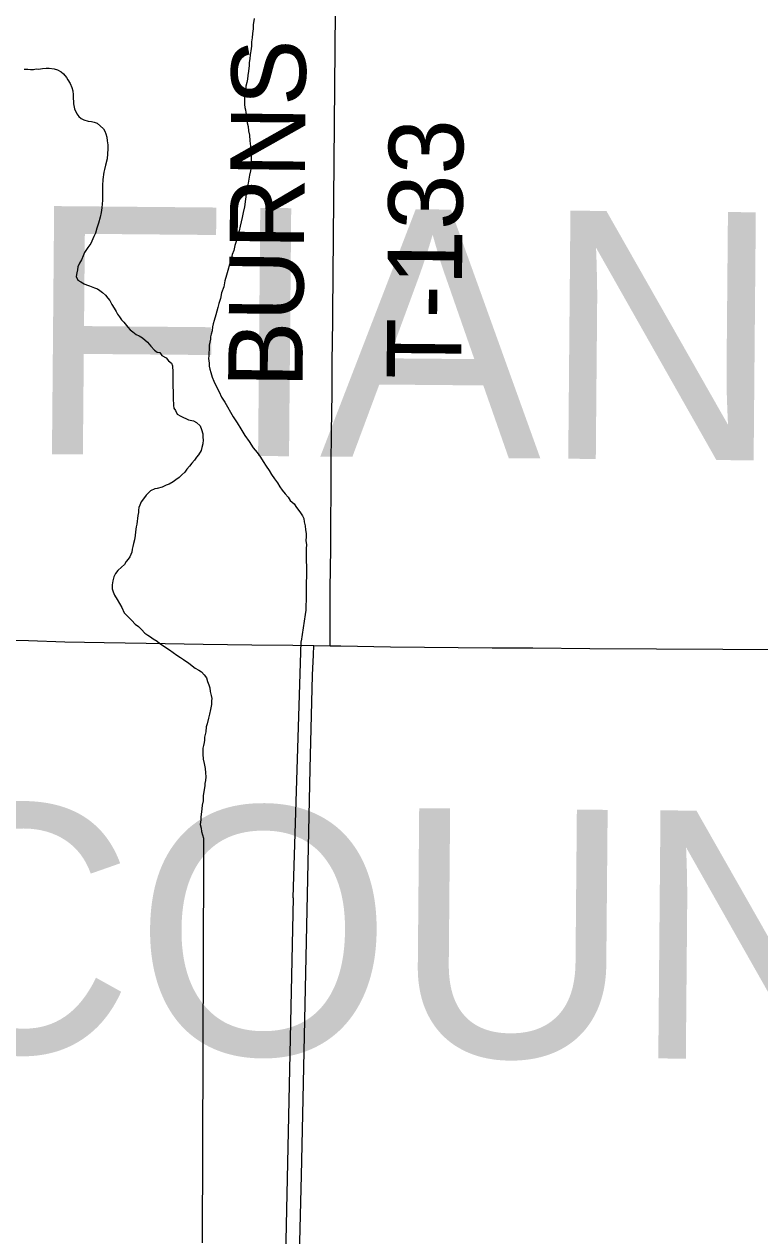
# Model space of a CAD drawing. Extents: x 2.4 to 73.1, y 4.5 to 25.6.
# Drawn here: x 44.7493 to 45.0299, y 21.6195 to 22.0819 of the extents above; entities that cross this region are included whole.
import ezdxf

# ---------------------------------------------------------------- set-up
doc = ezdxf.new("R2010")
doc.units = 0
for name, color, linetype in [('GM_X_County_Text', 7, 'Continuous'), ('GM_X_Minor_River', 7, 'Continuous'), ('GM_X_Township_Road', 7, 'Continuous'), ('GM_X_Township_Road_Text', 7, 'Continuous')]:
    doc.layers.add(name, color=color, linetype=linetype)

msp = doc.modelspace()

# ---------------------------------------------------------------- linework, layer by layer
at = {"layer": 'GM_X_Minor_River'}
for points in [[(44.83707, 22.08414), (44.83665, 22.08168), (44.83663, 22.08016), (44.83641, 22.07845), (44.8362, 22.07675), (44.83598, 22.07523), (44.83596, 22.07352), (44.83574, 22.07181), (44.83552, 22.0703), (44.83531, 22.06878), (44.8351, 22.06726), (44.83508, 22.06612), (44.83486, 22.06404), (44.83464, 22.06233), (44.83443, 22.061), (44.83422, 22.05968), (44.83382, 22.05835), (44.8338, 22.05721), (44.83359, 22.05589), (44.83338, 22.05494), (44.83336, 22.0538), (44.83334, 22.05228), (44.83333, 22.05133), (44.8335, 22.05019), (44.83367, 22.04924), (44.83385, 22.04828), (44.83402, 22.04695), (44.83419, 22.04562), (44.83436, 22.04428), (44.83471, 22.04295), (44.83488, 22.04124), (44.83523, 22.03952), (44.83539, 22.03743), (44.83555, 22.03534), (44.83589, 22.03305), (44.83586, 22.03134), (44.83583, 22.02944), (44.8358, 22.02754), (44.83559, 22.02602), (44.83518, 22.02432), (44.83497, 22.0228), (44.83476, 22.02129), (44.83435, 22.01977), (44.83413, 22.01807), (44.83328, 22.01219), (44.83287, 22.01011), (44.83246, 22.00821), (44.83205, 22.00651), (44.83164, 22.00481), (44.83124, 22.0031), (44.83083, 22.00121), (44.83023, 21.99932), (44.82963, 21.99743), (44.82922, 21.99553), (44.82862, 21.99402), (44.82821, 21.99213), (44.82761, 21.99024), (44.82701, 21.98797), (44.82641, 21.98608), (44.8258, 21.984), (44.82539, 21.98172), (44.82459, 21.97946), (44.82417, 21.97718), (44.82357, 21.97529), (44.82317, 21.97378), (44.82277, 21.97246), (44.82236, 21.97094), (44.82176, 21.96886), (44.82136, 21.96754), (44.82115, 21.9664), (44.82094, 21.96488)], [(44.74926, 22.06474), (44.75059, 22.06472), (44.75173, 22.0647), (44.75287, 22.06468), (44.75383, 22.06486), (44.75478, 22.06484), (44.7563, 22.06501), (44.75764, 22.06518), (44.75878, 22.06516), (44.76068, 22.06494), (44.762, 22.06454), (44.76332, 22.06376), (44.76426, 22.06298), (44.76538, 22.06164), (44.76593, 22.06068), (44.76686, 22.05933), (44.76741, 22.0578), (44.76777, 22.05647), (44.76794, 22.05494), (44.76792, 22.05362), (44.76809, 22.05247), (44.76807, 22.05152), (44.76842, 22.04962), (44.76934, 22.0477), (44.77009, 22.04674), (44.77103, 22.04597), (44.77197, 22.04538), (44.77368, 22.04497), (44.775, 22.04476), (44.77595, 22.04456), (44.77709, 22.04416), (44.77953, 22.04203), (44.78008, 22.04107), (44.78045, 22.04012), (44.78081, 22.03878), (44.78097, 22.03745), (44.78114, 22.03592), (44.78112, 22.0344), (44.78109, 22.03251), (44.78087, 22.03061), (44.78026, 22.02815), (44.77985, 22.02644), (44.77965, 22.0255), (44.77922, 22.02265), (44.77919, 22.02037), (44.77915, 22.01848), (44.77914, 22.01734), (44.77912, 22.01601), (44.7791, 22.01468), (44.77907, 22.01335), (44.77886, 22.01183), (44.77864, 22.01012), (44.77823, 22.00823), (44.77763, 22.00596), (44.77703, 22.00407), (44.77643, 22.00218), (44.77584, 22.00086), (44.77505, 21.99916), (44.77465, 21.99822), (44.77349, 21.99672), (44.77232, 21.99483), (44.77173, 21.99351), (44.77113, 21.992), (44.77035, 21.99068), (44.76976, 21.98936), (44.76955, 21.98823), (44.76934, 21.98709), (44.76913, 21.98557), (44.76968, 21.98423), (44.77081, 21.98365), (44.77213, 21.98287), (44.77307, 21.98247), (44.77421, 21.98207), (44.7761, 21.98128), (44.77723, 21.98088), (44.77817, 21.9803)], [(44.77817, 21.9803), (44.77911, 21.97953), (44.78024, 21.97856), (44.78117, 21.9774), (44.78192, 21.97644), (44.78266, 21.97491), (44.78359, 21.97356), (44.78432, 21.97222), (44.78488, 21.97126), (44.78563, 21.9703), (44.78637, 21.96915), (44.7873, 21.96818), (44.7888, 21.96626), (44.78973, 21.9653), (44.79067, 21.96452), (44.79199, 21.96355), (44.79312, 21.96296), (44.79444, 21.96218), (44.79631, 21.96063), (44.79762, 21.95909), (44.79893, 21.95755), (44.80006, 21.95677), (44.80101, 21.95657), (44.80175, 21.95542), (44.80345, 21.95463), (44.80438, 21.95347), (44.80551, 21.9525), (44.80587, 21.95155), (44.80602, 21.94908), (44.806, 21.94756), (44.80598, 21.94642), (44.80596, 21.94509), (44.80594, 21.94414), (44.80593, 21.94319), (44.8061, 21.94224), (44.80609, 21.94129), (44.80607, 21.94015), (44.80606, 21.9392), (44.80604, 21.93825), (44.80622, 21.93729), (44.8062, 21.93634), (44.80638, 21.93539), (44.80693, 21.93443), (44.80767, 21.93309), (44.80899, 21.93231), (44.81201, 21.93093), (44.81391, 21.93052), (44.81504, 21.92993), (44.81635, 21.92858), (44.8169, 21.92724), (44.81744, 21.92552), (44.81742, 21.92419), (44.8176, 21.92324), (44.81738, 21.92173), (44.81698, 21.9204), (44.81678, 21.91926), (44.8158, 21.91757), (44.81502, 21.91663), (44.81424, 21.91551), (44.81328, 21.91438), (44.81231, 21.91326), (44.81134, 21.91213), (44.81056, 21.911), (44.8094, 21.90988), (44.80843, 21.90895), (44.80709, 21.90802), (44.80613, 21.90727), (44.80459, 21.90635), (44.80344, 21.90599), (44.80191, 21.90525), (44.8, 21.90471), (44.79905, 21.90454), (44.79751, 21.9038), (44.79578, 21.90212), (44.7948, 21.9008), (44.79384, 21.89968), (44.79343, 21.89835), (44.79304, 21.89741), (44.79283, 21.89646), (44.79282, 21.89551), (44.79261, 21.89438), (44.79218, 21.89115), (44.79197, 21.89002), (44.79175, 21.88812), (44.79154, 21.88679), (44.79132, 21.88509), (44.79092, 21.88376), (44.79071, 21.88263), (44.79051, 21.88149), (44.7903, 21.88035), (44.78951, 21.87866), (44.78893, 21.87772), (44.78815, 21.87678), (44.78756, 21.87565), (44.78641, 21.87472), (44.78505, 21.87341), (44.78409, 21.87228), (44.7835, 21.87096), (44.78309, 21.86945), (44.78288, 21.86793), (44.78285, 21.86641)], [(44.82094, 21.96488), (44.82054, 21.96356), (44.82033, 21.96261), (44.82032, 21.96166), (44.82011, 21.96053), (44.8199, 21.95939), (44.81988, 21.95787), (44.81966, 21.95635), (44.81965, 21.9554), (44.81963, 21.95427), (44.81979, 21.95255), (44.81978, 21.95141), (44.82014, 21.95027), (44.8205, 21.94893), (44.82104, 21.94721), (44.82159, 21.94568), (44.82269, 21.94358), (44.82362, 21.94166), (44.82453, 21.93956), (44.82584, 21.93764), (44.82898, 21.93208), (44.83047, 21.92977), (44.83195, 21.92747), (44.83343, 21.92498), (44.83511, 21.92267), (44.83659, 21.92017), (44.83809, 21.91844), (44.83939, 21.91671), (44.8405, 21.91498), (44.84162, 21.91325), (44.84273, 21.91153), (44.84366, 21.90999), (44.84478, 21.90845), (44.84589, 21.90692), (44.84682, 21.90538), (44.84775, 21.90404), (44.84887, 21.90269), (44.84999, 21.90134), (44.85073, 21.90019), (44.85223, 21.89884), (44.85316, 21.89749), (44.85447, 21.89576), (44.85539, 21.89423), (44.85595, 21.89327), (44.85612, 21.89193), (44.85647, 21.89041), (44.85664, 21.88889), (44.85681, 21.88755), (44.85679, 21.88622), (44.85677, 21.88489), (44.85693, 21.88318), (44.85691, 21.88185), (44.85688, 21.87976), (44.85684, 21.87729), (44.85699, 21.87463), (44.85696, 21.87273), (44.85692, 21.87064), (44.85691, 21.8695), (44.85689, 21.86836), (44.85687, 21.86703), (44.85684, 21.86551), (44.85682, 21.86361), (44.85679, 21.8619), (44.85676, 21.86019), (44.85673, 21.85829), (44.85651, 21.85659), (44.85495, 21.84637)], [(44.78285, 21.86641), (44.78321, 21.86527), (44.78376, 21.86393), (44.78469, 21.86239), (44.78562, 21.86086), (44.78655, 21.85932), (44.78746, 21.85722), (44.78896, 21.85567), (44.79027, 21.85432), (44.79158, 21.85297), (44.7929, 21.852), (44.79402, 21.85084), (44.79533, 21.84949), (44.79646, 21.84872), (44.7974, 21.84813), (44.79853, 21.84735), (44.80003, 21.84638), (44.80097, 21.8456), (44.80474, 21.84307), (44.80605, 21.8421), (44.80756, 21.84113), (44.80888, 21.84016), (44.81001, 21.83938), (44.81095, 21.8388), (44.81189, 21.83821), (44.81339, 21.83705), (44.81452, 21.83608), (44.81584, 21.8353), (44.81697, 21.83471), (44.8179, 21.83355), (44.81883, 21.8324), (44.81919, 21.83106), (44.81974, 21.82972), (44.8201, 21.82858), (44.82027, 21.82725), (44.82063, 21.82572), (44.8208, 21.82458), (44.82079, 21.82363), (44.82077, 21.8223), (44.82036, 21.8204), (44.81995, 21.81851), (44.81954, 21.817), (44.81913, 21.81491), (44.81873, 21.81378), (44.81851, 21.81188), (44.8183, 21.81075), (44.8181, 21.8098), (44.81808, 21.80866), (44.81788, 21.80771), (44.81767, 21.80658), (44.81746, 21.80563), (44.81744, 21.80449), (44.81743, 21.80335), (44.81759, 21.80145), (44.81794, 21.79973), (44.81829, 21.79783), (44.81845, 21.79612), (44.81862, 21.79459), (44.81841, 21.79327), (44.8182, 21.79213), (44.81819, 21.79118), (44.81756, 21.78758), (44.81753, 21.78549), (44.81712, 21.78379), (44.8171, 21.78246), (44.81689, 21.78132), (44.81667, 21.77942), (44.81665, 21.77828), (44.81643, 21.77639), (44.81679, 21.77505), (44.81696, 21.77372), (44.81732, 21.77257), (44.81768, 21.77124), (44.81769, 21.76278)], [(44.85194, 21.7485), (44.85495, 21.84636)], [(44.81769, 21.76278), (44.81715, 21.61681)], [(44.85194, 21.7485), (44.84321, 21.34389)]]:
    msp.add_lwpolyline(points, dxfattribs=at)
at = {"layer": 'GM_X_Township_Road'}
msp.add_line((44.85978, 21.84475), (44.866, 21.84466), dxfattribs=at)
for points in [[(44.866, 21.84466), (44.866, 21.84541), (44.86603, 21.85127), (44.86604, 21.8665), (44.86622, 21.88173), (44.86634, 21.91375), (44.86648, 21.92618), (44.86673, 21.9411), (44.86682, 21.95633), (44.86684, 21.95752), (44.86815, 22.10148), (44.86843, 22.10694)], [(44.61464, 21.84841), (44.62026, 21.84828), (44.64383, 21.84785), (44.6622, 21.84752), (44.67773, 21.8474), (44.69482, 21.84736), (44.71967, 21.84736), (44.73521, 21.84707), (44.75091, 21.84665), (44.76481, 21.84624), (44.77983, 21.84587), (44.79577, 21.84564), (44.81752, 21.84531), (44.83616, 21.84508), (44.85179, 21.84486), (44.85978, 21.84475)], [(44.85036, 21.38207), (44.85042, 21.38712), (44.85064, 21.40488), (44.85101, 21.43594), (44.85131, 21.44681), (44.85163, 21.46079), (44.85171, 21.4701), (44.85261, 21.51979), (44.85303, 21.53997), (44.85333, 21.56793), (44.85369, 21.58656), (44.85511, 21.64245), (44.85554, 21.66574), (44.85657, 21.71387), (44.85841, 21.79772), (44.85931, 21.83344), (44.85963, 21.84119), (44.85978, 21.84475)], [(44.866, 21.84466), (44.86646, 21.84465), (44.87007, 21.8446), (44.88898, 21.84433), (44.92782, 21.84392), (44.94336, 21.84385), (44.9651, 21.84362), (45.04123, 21.84322), (45.06408, 21.84313), (45.09561, 21.843), (45.10335, 21.84301)]]:
    msp.add_lwpolyline(points, dxfattribs=at)

# ---------------------------------------------------------------- texts
at = {"layer": 'GM_X_County_Text'}
for p in [(44.57356, 21.91946), (44.024, 21.69571)]:
    msp.add_text('DEFIANCE COUNTY', height=0.094697, rotation=359.4936, dxfattribs=at).set_placement(p)
at = {"layer": 'GM_X_Township_Road_Text'}
for s, rotation, p in [('BURNS', 89.3821, (44.85544, 21.94301)), ('T-133', 89.4366, (44.91593, 21.94635))]:
    msp.add_text(s, height=0.028409, rotation=rotation, dxfattribs=at).set_placement(p)

doc.saveas('drawing.dxf')
